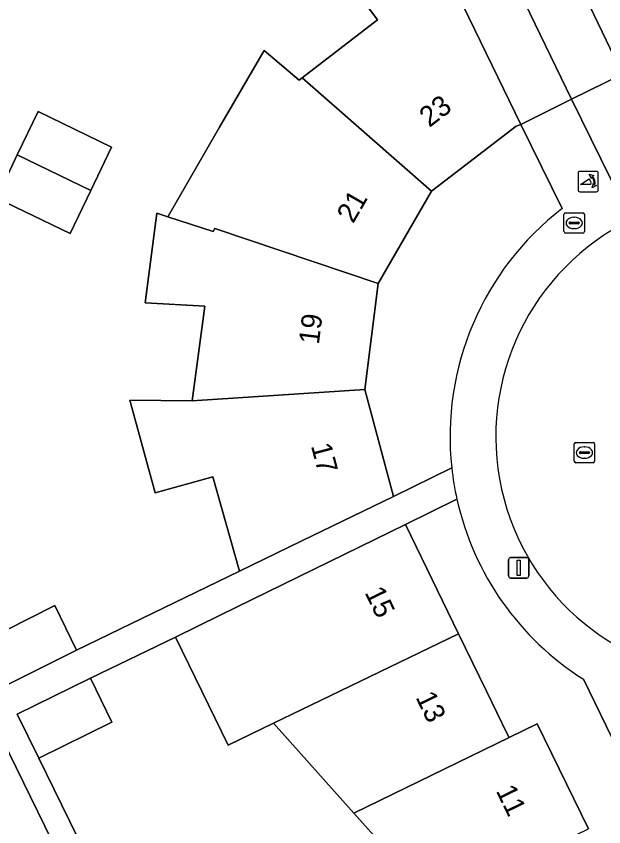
# Model space of a CAD drawing. Extents: x 160455 to 162082, y 388339 to 389736.
# Drawn here: x 160737.7 to 160766.57, y 388927.38 to 388967.2 of the extents above; entities that cross this region are included whole.
import ezdxf

# ---------------------------------------------------------------- set-up
doc = ezdxf.new("R2010")
doc.units = 0
for name, color, linetype in [('IMGEO_Brandkraan', 7, 'Continuous'), ('IMGEO_Erf', 7, 'Continuous'), ('IMGEO_Lichtmast', 7, 'Continuous'), ('IMGEO_Pand', 7, 'Continuous'), ('IMGEO_Pand_nummerreeks', 7, 'Continuous'), ('IMGEO_Pand_overbouw', 7, 'Continuous'), ('IMGEO_Poller', 7, 'Continuous'), ('IMGEO_Rijbaan_lokaal_open', 7, 'Continuous'), ('IMGEO_Rioolput', 7, 'Continuous'), ('IMGEO_Voetpad_open', 7, 'Continuous')]:
    doc.layers.add(name, color=color, linetype=linetype)

msp = doc.modelspace()

# ---------------------------------------------------------------- linework, layer by layer
at = {"layer": 'IMGEO_Brandkraan'}
for p, q in [((160764.618, 388956.617), (160764.618, 388957.469)), ((160764.693, 388957.543), (160765.545, 388957.543)), ((160765.106, 388957.323), (160765.131, 388957.323)), ((160765.619, 388957.469), (160765.619, 388956.617)), ((160764.877, 388957.037), (160764.877, 388957.049)), ((160765.315, 388957), (160764.917, 388957)), ((160764.92, 388957.086), (160765.318, 388957.086)), ((160765.361, 388957.049), (160765.361, 388957.037)), ((160765.545, 388956.543), (160764.693, 388956.543)), ((160765.129, 388956.763), (160765.104, 388956.763))]:
    msp.add_line(p, q, dxfattribs=at)
for points in [[(160764.618, 388956.617), (160764.618, 388957.469)], [(160764.693, 388957.543), (160765.545, 388957.543)], [(160765.619, 388957.469), (160765.619, 388956.617)], [(160765.545, 388956.543), (160764.693, 388956.543)]]:
    msp.add_lwpolyline(points, dxfattribs=at)
for centre, radius, start, end in [((160764.695, 388957.467), 0.0765, 91.552, 178.448), ((160764.695, 388957.467), 0.0765, 91.552, 178.448), ((160765.543, 388957.467), 0.0765, 1.552, 88.448), ((160765.543, 388957.467), 0.0765, 1.552, 88.448), ((160764.917, 388957.046), 0.0403, 85.8775, 175.7526), ((160764.914, 388957.036), 0.0366, 178.938, 274.7102), ((160765.318, 388957.043), 0.043, 264.8664, 352.4533), ((160765.322, 388957.048), 0.0386, 1.7309, 96.639), ((160764.695, 388956.619), 0.0765, 181.552, 268.448), ((160764.695, 388956.619), 0.0765, 181.552, 268.448), ((160765.543, 388956.619), 0.0765, 271.552, 358.448), ((160765.543, 388956.619), 0.0765, 271.552, 358.448)]:
    msp.add_arc(centre, radius, start, end, dxfattribs=at)
for centre, major_axis, ratio, start_param, end_param in [((160765.105, 388957.043), (-0.387, 0.002), 0.722429, 4.712389, 7.853982), ((160765.13, 388957.043), (-0.39, 0.002), 0.717154, 1.570796, 4.712389)]:
    msp.add_ellipse(centre, major_axis=major_axis, ratio=ratio, start_param=start_param, end_param=end_param, dxfattribs=at)
at = {"layer": 'IMGEO_Erf'}
for points in [[(160749.886, 388965.515), (160751.606, 388964.065), (160751.749, 388964.175), (160755.45, 388967.027), (160754.285, 388968.589), (160757.922, 388971.303), (160755.099, 388977.151), (160751.276, 388975.317), (160750.158, 388977.61), (160750.988, 388978.015), (160749.653, 388980.754), (160748.524, 388980.204), (160743.995, 388970.431), (160742.98, 388970.901), (160745.787, 388976.958), (160742.957, 388978.329), (160743.941, 388980.359), (160746.737, 388979.005), (160747.837, 388981.379), (160752.04, 388983.441), (160747.143, 388993.4)], [(160744.386, 388916.63), (160730.313, 388945.38), (160730.986, 388947.021), (160732.891, 388947.051), (160731.827, 388944.767), (160736.003, 388936.427), (160739.605, 388938.247), (160740.666, 388936.058), (160748.671, 388939.936), (160747.367, 388944.564), (160744.531, 388943.789), (160743.289, 388948.335), (160746.348, 388948.298), (160746.964, 388952.951), (160744.035, 388953.122), (160744.612, 388957.523), (160745.144, 388957.349), (160747.683, 388961.75), (160749.886, 388965.515)], [(160764.525, 388957.747), (160762.496, 388961.885), (160762.272, 388961.805), (160758.108, 388958.611), (160755.486, 388954.065), (160754.837, 388948.857), (160756.236, 388943.603), (160759.101, 388945.008)], [(160759.356, 388943.475), (160756.828, 388942.232), (160759.439, 388936.866), (160760.813, 388934.043), (160761.831, 388931.949), (160761.921, 388931.764), (160763.3, 388932.434), (160765.822, 388927.277)], [(160756.545, 388925.533), (160754.288, 388928.054), (160750.338, 388932.466), (160748.117, 388931.385), (160745.529, 388936.703), (160741.344, 388934.679), (160742.404, 388932.513), (160738.811, 388930.755), (160741.823, 388924.598)], [(160781.694, 388901.467), (160765.575, 388934.628)]]:
    msp.add_lwpolyline(points, dxfattribs=at)
msp.add_lwpolyline([(160738.778, 388962.513), (160742.389, 388960.763), (160741.364, 388958.635), (160740.344, 388956.517), (160736.729, 388958.258), (160737.754, 388960.386)], close=True, dxfattribs=at)
for centre, radius, start, end in [((160773.153, 388946.549), 14.136, 127.6135, 186.26), ((160773.143, 388946.557), 14.127, 192.6013, 237.6093)]:
    msp.add_arc(centre, radius, start, end, dxfattribs=at)
at = {"layer": 'IMGEO_Lichtmast'}
for p, q in [((160761.897, 388939.702), (160761.897, 388940.502)), ((160761.897, 388940.502), (160761.897, 388939.702)), ((160761.997, 388940.602), (160762.787, 388940.602)), ((160762.787, 388940.602), (160761.997, 388940.602)), ((160762.887, 388940.502), (160762.887, 388939.702)), ((160762.887, 388939.702), (160762.887, 388940.502)), ((160762.787, 388939.602), (160761.997, 388939.602)), ((160761.997, 388939.602), (160762.787, 388939.602))]:
    msp.add_line(p, q, dxfattribs=at)
msp.add_lwpolyline([(160762.317, 388940.477), (160762.467, 388940.477), (160762.467, 388939.727), (160762.317, 388939.727), (160762.317, 388940.477)], dxfattribs=at)
for centre, start, end in [((160761.997, 388940.502), 90, 180), ((160761.997, 388940.502), 90, 180), ((160762.787, 388940.502), 0, 90), ((160762.787, 388940.502), 360, 90), ((160761.997, 388939.702), 180, 270), ((160761.997, 388939.702), 180, 270), ((160762.787, 388939.702), 270, 0), ((160762.787, 388939.702), 270, 0)]:
    msp.add_arc(centre, 0.1, start, end, dxfattribs=at)
at = {"layer": 'IMGEO_Pand'}
for points in [[(160772.392, 388972.28), (160772.279, 388974.257), (160772.155, 388976.431), (160772.055, 388976.426), (160763.003, 388973.919), (160762.913, 388973.876), (160764.69, 388970.203), (160767.492, 388964.351), (160772.762, 388965.804)], [(160751.749, 388964.175), (160758.108, 388958.611), (160762.272, 388961.805), (160762.496, 388961.885), (160759.656, 388967.715), (160757.922, 388971.303), (160754.285, 388968.589), (160755.45, 388967.027)], [(160751.749, 388964.175), (160751.606, 388964.065), (160749.886, 388965.515), (160747.683, 388961.75), (160745.144, 388957.349), (160747.374, 388956.617), (160747.464, 388956.773), (160755.486, 388954.065), (160758.108, 388958.611)], [(160741.364, 388958.635), (160742.389, 388960.763), (160738.778, 388962.513), (160737.754, 388960.386)], [(160741.364, 388958.635), (160737.754, 388960.386), (160736.729, 388958.258), (160740.344, 388956.517)], [(160746.348, 388948.298), (160754.837, 388948.857), (160755.486, 388954.065), (160747.464, 388956.773), (160747.374, 388956.617), (160745.144, 388957.349), (160744.612, 388957.523), (160744.035, 388953.122), (160746.964, 388952.951)], [(160746.348, 388948.298), (160743.289, 388948.335), (160744.531, 388943.789), (160747.367, 388944.564), (160748.671, 388939.936), (160751.737, 388941.422), (160756.236, 388943.603), (160754.837, 388948.857)], [(160756.828, 388942.232), (160752.339, 388940.032), (160747.721, 388937.769), (160745.529, 388936.703), (160748.117, 388931.385), (160750.338, 388932.466), (160751.703, 388933.126), (160759.439, 388936.866)], [(160737.085, 388934.266), (160740.666, 388936.058), (160739.605, 388938.247), (160736.003, 388936.427)], [(160759.439, 388936.866), (160751.703, 388933.126), (160750.338, 388932.466), (160754.288, 388928.054), (160761.921, 388931.764), (160761.831, 388931.949), (160760.813, 388934.043)], [(160738.811, 388930.755), (160742.404, 388932.513), (160741.344, 388934.679), (160737.751, 388932.921)], [(160765.822, 388927.277), (160763.3, 388932.434), (160761.921, 388931.764), (160754.288, 388928.054), (160756.545, 388925.533), (160758.111, 388923.784), (160758.268, 388923.609)]]:
    msp.add_lwpolyline(points, close=True, dxfattribs=at)
at = {"layer": 'IMGEO_Pand_overbouw'}
for points in [[(160764.69, 388970.203), (160762.173, 388968.959), (160764.994, 388963.118), (160767.492, 388964.351)], [(160762.496, 388961.885), (160764.994, 388963.118), (160762.173, 388968.959), (160759.656, 388967.715)]]:
    msp.add_lwpolyline(points, close=True, dxfattribs=at)
at = {"layer": 'IMGEO_Poller'}
for p, q in [((160766.211, 388959.576), (160765.403, 388959.576)), ((160766.211, 388959.576), (160765.403, 388959.576)), ((160765.309, 388959.481), (160765.309, 388958.674)), ((160765.309, 388959.481), (160765.309, 388958.674)), ((160766.305, 388958.674), (160766.305, 388959.481)), ((160766.305, 388958.674), (160766.305, 388959.481)), ((160765.403, 388958.579), (160766.211, 388958.579)), ((160765.403, 388958.579), (160766.211, 388958.579))]:
    msp.add_line(p, q, dxfattribs=at)
for points in [[(160765.944, 388958.932), (160765.431, 388958.932), (160765.861, 388959.207)], [(160765.988, 388959.305), (160765.976, 388959.232), (160765.851, 388959.437)], [(160765.851, 388959.437), (160766.082, 388959.371), (160766.011, 388959.339)], [(160766.004, 388958.76), (160766.07, 388958.991), (160766.1, 388958.923)], [(160766.136, 388958.896), (160766.208, 388958.885), (160766.004, 388958.76)]]:
    msp.add_lwpolyline(points, dxfattribs=at)
for centre, radius, start, end in [((160765.403, 388959.481), 0.0946, 90, 180), ((160765.403, 388959.481), 0.0946, 90, 180), ((160766.211, 388959.481), 0.0946, 0, 90), ((160766.211, 388959.481), 0.0946, 0, 90), ((160765.616, 388958.982), 0.332, 351.3247, 42.4854), ((160765.63, 388958.992), 0.476, 351.7527, 41.1691), ((160765.63, 388958.992), 0.516, 349.3569, 42.2912), ((160765.403, 388958.674), 0.0946, 180, 270), ((160765.403, 388958.674), 0.0946, 180, 270), ((160766.211, 388958.674), 0.0946, 270, 0), ((160766.211, 388958.674), 0.0946, 270, 0)]:
    msp.add_arc(centre, radius, start, end, dxfattribs=at)
at = {"layer": 'IMGEO_Rijbaan_lokaal_open'}
msp.add_arc((160773.127, 388946.547), 11.859, 116.1392, 268.92, dxfattribs=at)
at = {"layer": 'IMGEO_Rioolput'}
for p, q in [((160765.122, 388945.338), (160765.122, 388946.19)), ((160765.197, 388946.264), (160766.049, 388946.264)), ((160765.61, 388946.044), (160765.635, 388946.044)), ((160766.123, 388946.19), (160766.123, 388945.338)), ((160765.381, 388945.758), (160765.381, 388945.77)), ((160765.819, 388945.721), (160765.421, 388945.721)), ((160765.424, 388945.807), (160765.822, 388945.807)), ((160765.865, 388945.77), (160765.865, 388945.758)), ((160766.049, 388945.264), (160765.197, 388945.264)), ((160765.633, 388945.484), (160765.608, 388945.484))]:
    msp.add_line(p, q, dxfattribs=at)
for points in [[(160765.122, 388945.338), (160765.122, 388946.19)], [(160765.197, 388946.264), (160766.049, 388946.264)], [(160766.123, 388946.19), (160766.123, 388945.338)], [(160766.049, 388945.264), (160765.197, 388945.264)]]:
    msp.add_lwpolyline(points, dxfattribs=at)
for centre, radius, start, end in [((160765.199, 388946.188), 0.0765, 91.552, 178.448), ((160765.199, 388946.188), 0.0765, 91.552, 178.448), ((160766.047, 388946.188), 0.0765, 1.552, 88.448), ((160766.047, 388946.188), 0.0765, 1.552, 88.448), ((160765.421, 388945.767), 0.0403, 85.8775, 175.7526), ((160765.418, 388945.757), 0.0366, 178.938, 274.7102), ((160765.822, 388945.764), 0.043, 264.8664, 352.4533), ((160765.826, 388945.769), 0.0386, 1.7309, 96.639), ((160765.199, 388945.34), 0.0765, 181.552, 268.448), ((160765.199, 388945.34), 0.0765, 181.552, 268.448), ((160766.047, 388945.34), 0.0765, 271.552, 358.448), ((160766.047, 388945.34), 0.0765, 271.552, 358.448)]:
    msp.add_arc(centre, radius, start, end, dxfattribs=at)
for centre, major_axis, ratio, start_param, end_param in [((160765.609, 388945.764), (-0.387, 0.002), 0.722429, 4.712389, 7.853982), ((160765.634, 388945.764), (-0.39, 0.002), 0.717154, 1.570796, 4.712389)]:
    msp.add_ellipse(centre, major_axis=major_axis, ratio=ratio, start_param=start_param, end_param=end_param, dxfattribs=at)
at = {"layer": 'IMGEO_Voetpad_open'}
msp.add_lwpolyline([(160764.69, 388970.203), (160759.656, 388967.715), (160762.496, 388961.885), (160764.994, 388963.118), (160767.492, 388964.351)], close=True, dxfattribs=at)
for points in [[(160769.419, 388960.173), (160767.492, 388964.351), (160764.994, 388963.118), (160767.902, 388957.193)], [(160767.902, 388957.193), (160764.994, 388963.118), (160762.496, 388961.885), (160764.525, 388957.747)], [(160759.101, 388945.008), (160756.236, 388943.603), (160751.737, 388941.422), (160748.671, 388939.936), (160740.666, 388936.058), (160737.085, 388934.266), (160736.003, 388936.427), (160731.827, 388944.767), (160732.891, 388947.051), (160730.986, 388947.021), (160730.313, 388945.38), (160744.386, 388916.63), (160745.465, 388917.158), (160743.899, 388920.357), (160742.852, 388922.496), (160741.823, 388924.598), (160738.811, 388930.755), (160737.751, 388932.921), (160741.344, 388934.679), (160745.529, 388936.703)], [(160745.529, 388936.703), (160747.721, 388937.769), (160752.339, 388940.032), (160756.828, 388942.232), (160759.356, 388943.475)], [(160765.575, 388934.628), (160781.694, 388901.467)]]:
    msp.add_lwpolyline(points, dxfattribs=at)
for centre, radius, start, end in [((160773.153, 388946.549), 14.136, 127.6135, 186.26), ((160773.127, 388946.547), 11.859, 116.1392, 268.92), ((160772.889, 388946.514), 13.87, 186.2326, 192.6557), ((160772.889, 388946.514), 13.87, 186.2326, 192.6557), ((160773.143, 388946.557), 14.127, 192.6013, 237.6093)]:
    msp.add_arc(centre, radius, start, end, dxfattribs=at)

# ---------------------------------------------------------------- texts
at = {"layer": 'IMGEO_Pand_nummerreeks'}
for s, rotation, p in [('23', 37.49, (160758, 388961.704)), ('21', 60.0249, (160754.258, 388956.98)), ('19', 82.8966, (160752.57, 388951.044)), ('17', 284.9104, (160752.178, 388946.097)), ('15', 295.9433, (160754.808, 388938.888)), ('13', 295.9433, (160757.31, 388933.746)), ('11', 296.0579, (160761.256, 388929.15))]:
    msp.add_text(s, height=1, rotation=rotation, dxfattribs=at).set_placement(p)

doc.saveas('drawing.dxf')
